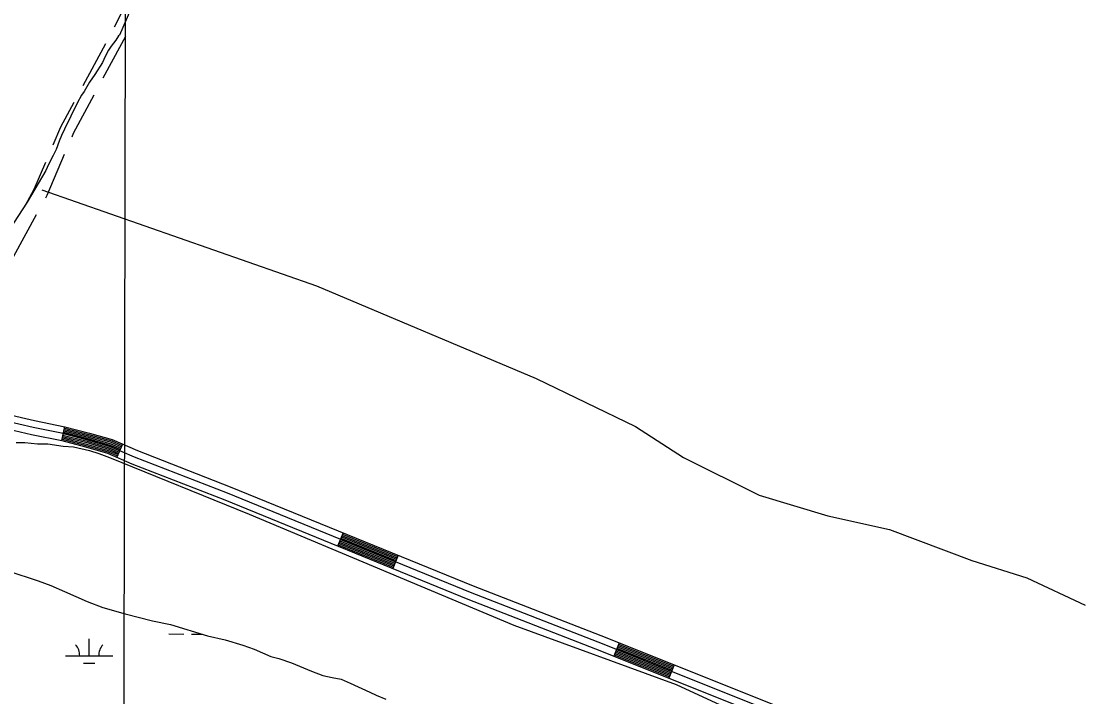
# Model space of a CAD drawing. Extents: x 3180038 to 3217926, y 922069 to 947485.
# Drawn here: x 3207570 to 3209808, y 943305 to 944725 of the extents above; entities that cross this region are included whole.
import ezdxf

# ---------------------------------------------------------------- set-up
doc = ezdxf.new("R2010")
doc.units = 0
for name, color, linetype in [('V-GRID-MAJR', 7, 'Continuous'), ('V-ROAD-CNTR', 7, 'Continuous'), ('V-SITE-VEGE', 7, 'Continuous'), ('V-TOPO-SHOR', 7, 'Continuous'), ('V-WETL-SWMP', 7, 'Continuous')]:
    doc.layers.add(name, color=color, linetype=linetype)

msp = doc.modelspace()

# ---------------------------------------------------------------- linework, layer by layer
at = {"layer": 'V-GRID-MAJR'}
msp.add_spline([(3207753.589, 927465.7760000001), (3207765.93, 933526.242), (3207778.276, 939589.318), (3207790.622, 945652.443), (3207790.627, 945655.003)], degree=3, dxfattribs=at)
at = {"layer": 'V-ROAD-CNTR'}
for p, q in [((3207765.606624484, 944713.6659907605), (3207811.236009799, 944802.6487981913)), ((3207699.6275697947, 944590.1943793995), (3207747.0606042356, 944678.227766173)), ((3207553.848316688, 944230.8510633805), (3207601.837117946, 944318.5839715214)), ((3207660.175642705, 943872.8352264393), (3207654.3036544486, 943843.4162852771)), ((3207782.706397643, 943835.757300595), (3207770.6734217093, 943808.2763555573)), ((3208246.2314705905, 943649.3886733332), (3208234.891493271, 943621.6137288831)), ((3208361.9562391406, 943602.1387678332), (3208350.616261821, 943574.3648233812)), ((3208826.748309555, 943418.1961357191), (3208815.622331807, 943390.3351914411)), ((3208942.834077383, 943371.8402284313), (3208931.708099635, 943343.9792841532))]:
    msp.add_line(p, q, dxfattribs=at)
for points in [[(3207742.1184806, 944605.8090939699), (3207781.3546760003, 944678.6295492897), (3207789.2398245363, 944694.0065404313)], [(3207676.3927808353, 944482.2350235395), (3207679.6094855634, 944489.7954633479), (3207723.1452690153, 944570.5957433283)], [(3207636.5955581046, 944465.3246202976), (3207652.544514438, 944502.8105366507), (3207680.6543560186, 944554.9810246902)], [(3207621.032638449, 944353.6771347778), (3207624.0178922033, 944359.134762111), (3207660.7326898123, 944445.4280469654)], [(3207578.3525816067, 944338.1641972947), (3207596.9901077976, 944372.2372378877), (3207620.935467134, 944428.5176438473)], [(3207539.8023289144, 943898.7720360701), (3207597.4457681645, 943885.3552013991), (3207661.284640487, 943872.6142268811), (3207712.751537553, 943859.2812535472), (3207760.841441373, 943845.3312814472), (3207813.678335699, 943822.196327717), (3208008.5629459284, 943746.4264792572), (3208519.5709239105, 943537.7858965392), (3208788.374386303, 943433.5201050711), (3209144.5246740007, 943291.2993895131), (3209218.6455257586, 943261.1564497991), (3209279.550403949, 943231.4745091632), (3209389.297184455, 943166.680638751), (3209926.947109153, 942864.4782431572)], [(3209919.5341239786, 942851.438269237), (3209381.808199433, 943153.6826647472), (3209272.440418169, 943218.2535356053), (3209212.527537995, 943247.4514772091), (3209138.917685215, 943277.3864173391), (3208782.880397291, 943419.5621329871), (3208514.022935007, 943523.8489244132), (3208003.0099570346, 943732.4915071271), (3207807.9493471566, 943808.3293554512), (3207755.7214516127, 943831.1983097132), (3207708.780545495, 943844.815282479), (3207657.933647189, 943857.9872561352), (3207594.276774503, 943870.6922307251), (3207534.3178944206, 943884.6482028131)], [(3207531.6008998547, 943869.8802323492), (3207591.1077808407, 943856.0292600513), (3207654.582653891, 943843.3602853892), (3207704.809553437, 943830.3493114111), (3207750.601461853, 943817.0653379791), (3207802.220358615, 943794.4623831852), (3207997.456968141, 943718.5565349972), (3208508.4749461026, 943509.9119522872), (3208777.386408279, 943405.6041609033), (3209133.3106964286, 943263.4734451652), (3209206.409550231, 943233.7465046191), (3209265.330432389, 943205.0325620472), (3209374.319214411, 943140.6846907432), (3209514.116934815, 943062.1078478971)], [(3207655.4736521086, 943849.3012735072), (3207655.9206512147, 943849.2112736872), (3207706.3975502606, 943836.1352998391), (3207752.649457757, 943822.718326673), (3207773.0794168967, 943813.7733445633)], [(3207656.0616509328, 943852.2432676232), (3207656.5916498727, 943852.1372678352), (3207707.192548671, 943839.028294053), (3207753.6734557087, 943825.5453210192), (3207774.282414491, 943816.5213390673)], [(3207656.650649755, 943855.1842617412), (3207657.2626485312, 943855.062261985), (3207707.986547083, 943841.9222882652), (3207754.697453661, 943828.3713153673), (3207775.486412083, 943819.2693335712)], [(3207657.2386485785, 943858.1262558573), (3207657.933647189, 943857.9872561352), (3207708.780545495, 943844.815282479), (3207755.7214516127, 943831.1983097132), (3207776.6894096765, 943822.0173280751)], [(3207657.8266474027, 943861.0682499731), (3207658.604645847, 943860.9122502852), (3207709.574543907, 943847.7082766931), (3207756.745449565, 943834.025304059), (3207777.892407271, 943824.7653225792)], [(3207658.415646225, 943864.0092440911), (3207659.2756445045, 943863.8372444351), (3207710.3685423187, 943850.602270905), (3207757.769447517, 943836.8512984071), (3207779.096404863, 943827.5133170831)], [(3207659.0036450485, 943866.9512382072), (3207659.946643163, 943866.7632385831), (3207711.163540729, 943853.4952651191), (3207758.793445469, 943839.6782927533), (3207780.2994024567, 943830.2613115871)], [(3207659.5916438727, 943869.8932323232), (3207660.6166418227, 943869.6882327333), (3207711.9575391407, 943856.3882593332), (3207759.817443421, 943842.5052870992), (3207781.502400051, 943833.0093060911)], [(3207654.8856532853, 943846.3592793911), (3207655.2506525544, 943846.2862795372), (3207705.603551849, 943833.2423056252), (3207751.6254598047, 943819.8913323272), (3207771.876419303, 943811.025350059)], [(3208236.024491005, 943624.3917233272), (3208351.750259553, 943577.1418178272)], [(3208237.1584887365, 943627.1697177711), (3208352.884257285, 943579.9198122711)], [(3208238.292486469, 943629.9467122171), (3208354.0182550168, 943582.6968067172)], [(3208239.4264842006, 943632.7247066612), (3208355.1522527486, 943585.4748011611)], [(3208240.5604819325, 943635.501701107), (3208356.286250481, 943588.2517956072)], [(3208241.694479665, 943638.2786955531), (3208357.4202482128, 943591.0287900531)], [(3208242.828477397, 943641.0566899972), (3208358.554245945, 943593.806784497)], [(3208243.962475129, 943643.8336844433), (3208359.688243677, 943596.583778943)], [(3208245.096472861, 943646.6116788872), (3208360.8222414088, 943599.3617733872)], [(3208820.071322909, 943401.4801691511), (3208936.157090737, 943355.1232618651)], [(3208821.1843206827, 943404.2661635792), (3208937.2700885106, 943357.9092562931)], [(3208822.2973184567, 943407.0521580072), (3208938.3830862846, 943360.6952507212)], [(3208823.409316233, 943409.838152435), (3208939.495084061, 943363.4812451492)], [(3208824.522314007, 943412.6241468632), (3208940.608081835, 943366.267239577)], [(3208825.634311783, 943415.4101412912), (3208941.720079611, 943369.0532340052)], [(3208816.7343295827, 943393.122185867), (3208932.8200974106, 943346.7652785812)], [(3208817.846327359, 943395.9081802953), (3208933.932095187, 943349.551273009)], [(3208818.959325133, 943398.6941747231), (3208935.045092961, 943352.3372674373)]]:
    msp.add_lwpolyline(points, dxfattribs=at)
at = {"layer": 'V-SITE-VEGE'}
for p, q in [((3207827.326000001, 944815.2789999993), (3207775.927000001, 944695.5489999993)), ((3207768.640000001, 944685.4589999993), (3207758.448000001, 944672.4909999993)), ((3207773.750000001, 944694.113999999), (3207768.640000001, 944685.4589999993)), ((3207775.927000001, 944695.5489999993), (3207773.7500000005, 944694.113999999)), ((3207753.342000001, 944664.5589999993), (3207746.041000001, 944650.8539999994)), ((3207758.4480000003, 944672.4909999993), (3207753.3420000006, 944664.5589999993)), ((3207740.192000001, 944638.5839999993), (3207724.1480000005, 944613.3469999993)), ((3207746.041000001, 944650.8539999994), (3207740.192000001, 944638.5839999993)), ((3207724.148000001, 944613.3469999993), (3207713.211000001, 944596.7639999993)), ((3207713.211000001, 944596.7639999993), (3207701.5380000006, 944577.2939999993)), ((3207696.434000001, 944569.3619999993), (3207686.946000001, 944552.7709999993)), ((3207701.538000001, 944577.2939999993), (3207696.434000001, 944569.3619999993)), ((3207686.946000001, 944552.7709999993), (3207660.6250000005, 944497.9299999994)), ((3207660.625000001, 944497.9299999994), (3207654.047000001, 944484.9409999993)), ((3207654.0470000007, 944484.9409999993), (3207648.9210000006, 944472.6699999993)), ((3207643.0450000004, 944455.3389999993), (3207636.4730000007, 944443.0759999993)), ((3207648.9210000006, 944472.6699999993), (3207643.0450000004, 944455.3389999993)), ((3207636.473000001, 944443.0759999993), (3207626.968000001, 944423.5909999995)), ((3207621.1210000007, 944411.3239999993), (3207581.7170000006, 944344.9749999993)), ((3207626.968000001, 944423.5909999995), (3207621.1210000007, 944411.3239999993)), ((3207581.7170000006, 944344.9749999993), (3207553.2790000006, 944300.2689999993)), ((3207558.882, 943839.4419999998), (3207576.966, 943839.3479999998)), ((3207576.966, 943839.3479999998), (3207603.717, 943836.3189999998)), ((3207603.717, 943836.3189999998), (3207625.418, 943836.2079999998)), ((3207625.418, 943836.2079999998), (3207657.946, 943831.7029999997)), ((3207657.946, 943831.7029999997), (3207679.6410000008, 943830.1439999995)), ((3207679.6410000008, 943830.1439999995), (3207712.88, 943822.7409999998)), ((3207712.88, 943822.7409999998), (3207732.377, 943816.1319999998)), ((3207732.377, 943816.1319999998), (3207754.761, 943808.0609999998)), ((3207754.761, 943808.0609999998), (3208048.893, 943688.3739999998)), ((3208048.893, 943688.3739999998), (3208605.644, 943455.3169999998)), ((3208605.644, 943455.3169999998), (3208946.517, 943330.2639999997)), ((3208946.517, 943330.2639999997), (3209219.2120000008, 943205.2089999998))]:
    msp.add_line(p, q, dxfattribs=at)
at = {"layer": 'V-TOPO-SHOR'}
msp.add_lwpolyline([(3207612.7571460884, 944370.6613482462), (3208190.1917811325, 944168.5592259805), (3208652.139489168, 943973.6750366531), (3208861.4595443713, 943872.6239755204), (3208962.5106055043, 943807.662579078), (3209121.3051301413, 943728.2653167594), (3209265.6637889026, 943684.957719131), (3209395.586581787, 943656.0859873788), (3209568.8169723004, 943591.1245909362), (3209684.303899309, 943555.0349262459), (3209807.0087592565, 943497.2914627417)], dxfattribs=at)
at = {"layer": 'V-WETL-SWMP'}
for p, q in [((3207712.446678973, 943390.6304662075), (3207712.5277288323, 943426.6303544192)), ((3207879.6141312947, 943436.6836980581), (3207911.613924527, 943436.6115582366)), ((3207927.613821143, 943436.5754883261), (3207949.4928183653, 943436.526164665)), ((3207662.4470020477, 943390.7431846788), (3207762.446355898, 943390.517747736)), ((3207700.412015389, 943375.2265665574), (3207724.411860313, 943375.1724616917))]:
    msp.add_line(p, q, dxfattribs=at)
msp.add_lwpolyline([(3207541.082000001, 943569.3309999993), (3207605.123000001, 943548.5839999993), (3207631.457000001, 943538.5419999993), (3207660.475000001, 943525.9859999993), (3207707.935000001, 943505.2369999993), (3207741.400000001, 943492.1199999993), (3207787.987000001, 943479.3039999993), (3207845.435000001, 943464.5939999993), (3207883.679000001, 943456.6039999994), (3207961.290000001, 943432.9339999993), (3207998.045000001, 943424.7179999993), (3208035.243000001, 943413.0309999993), (3208059.132000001, 943405.0049999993), (3208094.296000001, 943389.6359999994), (3208111.060000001, 943385.1799999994), (3208137.655000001, 943376.1249999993), (3208179.962000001, 943358.4219999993), (3208204.080000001, 943349.1549999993), (3208223.325000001, 943345.1579999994), (3208242.574000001, 943341.4089999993), (3208261.510000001, 943333.2089999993), (3208302.314000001, 943314.2909999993), (3208315.588000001, 943308.1549999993), (3208336.2490000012, 943299.4339999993)], dxfattribs=at)
for centre, radius, start, end in [((3207657.2051687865, 943391.2298059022), 35.24628790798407, 359.0990109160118, 40.64266924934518), ((3207767.690327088, 943390.9807299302), 35.246287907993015, 139.09901308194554, 180.64267141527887)]:
    msp.add_arc(centre, radius, start, end, dxfattribs=at)

doc.saveas('drawing.dxf')
